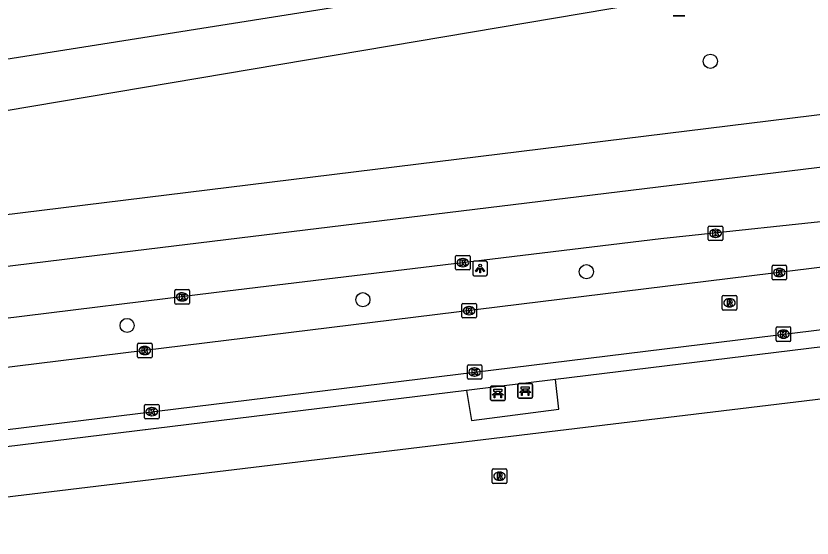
# Model space of a CAD drawing. Extents: x 161477 to 163040, y 383680 to 384868.
# Drawn here: x 162323.5 to 162378.5, y 384056.8 to 384092.8 of the extents above; entities that cross this region are included whole.
import ezdxf

# ---------------------------------------------------------------- set-up
doc = ezdxf.new("R2010")
doc.units = 0
for name, color, linetype in [('IMGEO_Bank', 7, 'Continuous'), ('IMGEO_Boom', 7, 'Continuous'), ('IMGEO_Gemengd_bos', 7, 'Continuous'), ('IMGEO_Kolk', 7, 'Continuous'), ('IMGEO_Lichtpunt', 7, 'Continuous'), ('IMGEO_Rijbaan_lokaal_gesloten', 7, 'Continuous'), ('IMGEO_Rioolput', 7, 'Continuous'), ('IMGEO_Verkeersbordpaal', 7, 'Continuous'), ('IMGEO_Voetpad_open', 7, 'Continuous')]:
    doc.layers.add(name, color=color, linetype=linetype)

msp = doc.modelspace()

# ---------------------------------------------------------------- linework, layer by layer
at = {"layer": 'IMGEO_Bank'}
for p, q in [((162356.386, 384067.259), (162357.227, 384067.259)), ((162357.227, 384067.259), (162356.386, 384067.259)), ((162358.202, 384066.506), (162358.202, 384067.347)), ((162358.202, 384067.347), (162358.202, 384066.506)), ((162358.277, 384067.431), (162359.118, 384067.431)), ((162359.118, 384067.431), (162358.277, 384067.431)), ((162359.202, 384067.356), (162359.202, 384066.515)), ((162359.202, 384066.515), (162359.202, 384067.356)), ((162356.311, 384066.334), (162356.311, 384067.175)), ((162356.311, 384067.175), (162356.311, 384066.334)), ((162356.62, 384066.765), (162356.62, 384066.871)), ((162356.664, 384066.871), (162356.664, 384066.765)), ((162356.952, 384066.877), (162356.67, 384066.877)), ((162356.67, 384066.759), (162356.952, 384066.759)), ((162356.958, 384066.765), (162356.958, 384066.871)), ((162357.002, 384066.871), (162357.002, 384066.765)), ((162357.311, 384067.184), (162357.311, 384066.343)), ((162357.311, 384066.343), (162357.311, 384067.184)), ((162358.899, 384066.829), (162358.506, 384066.829)), ((162358.511, 384066.937), (162358.511, 384067.043)), ((162358.555, 384067.043), (162358.555, 384066.937)), ((162358.843, 384067.049), (162358.561, 384067.049)), ((162358.561, 384066.931), (162358.843, 384066.931)), ((162358.849, 384066.937), (162358.849, 384067.043)), ((162358.893, 384067.043), (162358.893, 384066.937)), ((162357.236, 384066.259), (162356.395, 384066.259)), ((162356.395, 384066.259), (162357.236, 384066.259)), ((162357.008, 384066.657), (162356.615, 384066.657)), ((162359.127, 384066.431), (162358.286, 384066.431)), ((162358.286, 384066.431), (162359.127, 384066.431))]:
    msp.add_line(p, q, dxfattribs=at)
for points in [[(162356.558, 384066.657), (162356.416, 384066.657), (162356.528, 384066.759), (162356.614, 384066.759)], [(162356.614, 384066.877), (162356.528, 384066.877), (162356.528, 384067.038), (162357.091, 384067.038), (162357.091, 384066.877), (162357.008, 384066.877)], [(162357.008, 384066.759), (162357.091, 384066.759), (162357.203, 384066.657), (162357.064, 384066.657)], [(162358.449, 384066.829), (162358.307, 384066.829), (162358.419, 384066.931), (162358.505, 384066.931)], [(162358.505, 384067.049), (162358.419, 384067.049), (162358.419, 384067.21), (162358.982, 384067.21), (162358.982, 384067.049), (162358.899, 384067.049)], [(162358.499, 384066.822), (162358.499, 384066.615), (162358.456, 384066.615), (162358.456, 384066.822)], [(162358.899, 384066.931), (162358.982, 384066.931), (162359.094, 384066.829), (162358.955, 384066.829)], [(162358.949, 384066.822), (162358.949, 384066.615), (162358.905, 384066.615), (162358.905, 384066.822)], [(162356.608, 384066.65), (162356.608, 384066.443), (162356.565, 384066.443), (162356.565, 384066.65)], [(162357.058, 384066.65), (162357.058, 384066.443), (162357.014, 384066.443), (162357.014, 384066.65)]]:
    msp.add_lwpolyline(points, dxfattribs=at)
for centre, radius, start, end in [((162356.389, 384067.181), 0.0779, 92.4484, 184.2845), ((162356.389, 384067.181), 0.0779, 92.4484, 184.2845), ((162357.233, 384067.181), 0.0779, 2.4484, 94.2845), ((162357.233, 384067.181), 0.0779, 2.4484, 94.2845), ((162358.28, 384067.353), 0.0779, 92.4484, 184.2845), ((162358.28, 384067.353), 0.0779, 92.4484, 184.2845), ((162359.124, 384067.353), 0.0779, 2.4484, 94.2845), ((162359.124, 384067.353), 0.0779, 2.4484, 94.2845), ((162356.613, 384066.87), 0.00671, 2.8957, 87.1043), ((162356.613, 384066.766), 0.00671, 272.8957, 357.1043), ((162356.67, 384066.87), 0.00671, 92.8957, 177.1043), ((162356.67, 384066.766), 0.00671, 182.8957, 267.1043), ((162356.952, 384066.87), 0.00671, 2.8957, 87.1043), ((162356.952, 384066.766), 0.00671, 272.8957, 357.1043), ((162357.009, 384066.87), 0.00671, 92.8957, 177.1043), ((162357.009, 384066.766), 0.00671, 182.8957, 267.1043), ((162358.449, 384066.822), 0.00671, 2.8957, 87.1043), ((162358.506, 384066.822), 0.00671, 92.8957, 177.1043), ((162358.504, 384067.042), 0.00671, 2.8957, 87.1043), ((162358.504, 384066.938), 0.00671, 272.8957, 357.1043), ((162358.561, 384067.042), 0.00671, 92.8957, 177.1043), ((162358.561, 384066.938), 0.00671, 182.8957, 267.1043), ((162358.843, 384067.042), 0.00671, 2.8957, 87.1043), ((162358.843, 384066.938), 0.00671, 272.8957, 357.1043), ((162358.9, 384067.042), 0.00671, 92.8957, 177.1043), ((162358.9, 384066.938), 0.00671, 182.8957, 267.1043), ((162358.898, 384066.822), 0.00671, 2.8957, 87.1043), ((162358.955, 384066.822), 0.00671, 92.8957, 177.1043), ((162356.389, 384066.337), 0.0779, 182.4484, 274.2845), ((162356.389, 384066.337), 0.0779, 182.4484, 274.2845), ((162356.558, 384066.65), 0.00671, 2.8957, 87.1043), ((162356.615, 384066.65), 0.00671, 92.8957, 177.1043), ((162357.007, 384066.65), 0.00671, 2.8957, 87.1043), ((162357.064, 384066.65), 0.00671, 92.8957, 177.1043), ((162357.233, 384066.337), 0.0779, 272.4484, 4.2845), ((162357.233, 384066.337), 0.0779, 272.4484, 4.2845), ((162358.28, 384066.509), 0.0779, 182.4484, 274.2845), ((162358.28, 384066.509), 0.0779, 182.4484, 274.2845), ((162359.124, 384066.509), 0.0779, 272.4484, 4.2845), ((162359.124, 384066.509), 0.0779, 272.4484, 4.2845)]:
    msp.add_arc(centre, radius, start, end, dxfattribs=at)
at = {"layer": 'IMGEO_Boom'}
for centre in [(162371.48, 384089.666), (162362.926, 384075.15), (162347.497, 384073.216), (162331.222, 384071.442)]:
    msp.add_circle(centre, 0.489, dxfattribs=at)
at = {"layer": 'IMGEO_Gemengd_bos'}
msp.add_lwpolyline([(162392.664, 384067.992), (162310.701, 384058.13)], dxfattribs=at)
at = {"layer": 'IMGEO_Kolk'}
for p, q in [((162371.338, 384077.371), (162371.338, 384078.223)), ((162371.413, 384078.297), (162372.265, 384078.297)), ((162372.339, 384078.223), (162372.339, 384077.371)), ((162371.826, 384078.077), (162371.851, 384078.077)), ((162372.265, 384077.297), (162371.413, 384077.297)), ((162371.849, 384077.517), (162371.824, 384077.517)), ((162353.898, 384075.347), (162353.898, 384076.199)), ((162353.973, 384076.273), (162354.825, 384076.273)), ((162354.386, 384076.053), (162354.411, 384076.053)), ((162354.899, 384076.199), (162354.899, 384075.347)), ((162354.409, 384075.493), (162354.384, 384075.493)), ((162375.742, 384074.665), (162375.742, 384075.517)), ((162375.817, 384075.591), (162376.669, 384075.591)), ((162376.743, 384075.517), (162376.743, 384074.665)), ((162354.825, 384075.273), (162353.973, 384075.273)), ((162376.23, 384075.371), (162376.255, 384075.371)), ((162376.669, 384074.591), (162375.817, 384074.591)), ((162376.253, 384074.811), (162376.228, 384074.811)), ((162334.528, 384072.986), (162334.528, 384073.838)), ((162334.603, 384073.912), (162335.455, 384073.912)), ((162335.529, 384073.838), (162335.529, 384072.986)), ((162335.016, 384073.692), (162335.041, 384073.692)), ((162335.455, 384072.912), (162334.603, 384072.912)), ((162335.039, 384073.132), (162335.014, 384073.132)), ((162354.328, 384072.036), (162354.328, 384072.888)), ((162354.403, 384072.962), (162355.255, 384072.962)), ((162354.816, 384072.742), (162354.841, 384072.742)), ((162355.329, 384072.888), (162355.329, 384072.036)), ((162354.839, 384072.182), (162354.814, 384072.182)), ((162355.255, 384071.962), (162354.403, 384071.962)), ((162376.023, 384070.418), (162376.023, 384071.27)), ((162376.098, 384071.344), (162376.95, 384071.344)), ((162376.511, 384071.124), (162376.536, 384071.124)), ((162377.024, 384071.27), (162377.024, 384070.418)), ((162376.534, 384070.564), (162376.509, 384070.564)), ((162331.941, 384069.288), (162331.941, 384070.14)), ((162332.016, 384070.214), (162332.868, 384070.214)), ((162332.429, 384069.994), (162332.454, 384069.994)), ((162332.942, 384070.14), (162332.942, 384069.288)), ((162376.95, 384070.344), (162376.098, 384070.344)), ((162332.452, 384069.434), (162332.427, 384069.434)), ((162332.868, 384069.214), (162332.016, 384069.214)), ((162354.71, 384067.803), (162354.71, 384068.655)), ((162354.785, 384068.729), (162355.637, 384068.729)), ((162355.198, 384068.509), (162355.223, 384068.509)), ((162355.711, 384068.655), (162355.711, 384067.803)), ((162355.221, 384067.949), (162355.196, 384067.949)), ((162355.637, 384067.729), (162354.785, 384067.729)), ((162332.424, 384065.069), (162332.424, 384065.921)), ((162332.499, 384065.995), (162333.351, 384065.995)), ((162332.912, 384065.775), (162332.937, 384065.775)), ((162333.425, 384065.921), (162333.425, 384065.069)), ((162332.935, 384065.215), (162332.91, 384065.215)), ((162333.351, 384064.995), (162332.499, 384064.995))]:
    msp.add_line(p, q, dxfattribs=at)
for points in [[(162371.338, 384077.371), (162371.338, 384078.223)], [(162371.413, 384078.297), (162372.265, 384078.297)], [(162372.339, 384078.223), (162372.339, 384077.371)], [(162371.659, 384077.997), (162371.782, 384077.997), (162371.782, 384077.846), (162371.912, 384077.997), (162372.076, 384077.997), (162371.93, 384077.846), (162372.083, 384077.597), (162371.931, 384077.597), (162371.846, 384077.761), (162371.782, 384077.694), (162371.782, 384077.597), (162371.659, 384077.597), (162371.659, 384077.997)], [(162372.265, 384077.297), (162371.413, 384077.297)], [(162353.898, 384075.347), (162353.898, 384076.199)], [(162353.973, 384076.273), (162354.825, 384076.273)], [(162354.899, 384076.199), (162354.899, 384075.347)], [(162354.219, 384075.973), (162354.342, 384075.973), (162354.342, 384075.822), (162354.472, 384075.973), (162354.636, 384075.973), (162354.49, 384075.822), (162354.643, 384075.573), (162354.491, 384075.573), (162354.406, 384075.737), (162354.342, 384075.67), (162354.342, 384075.573), (162354.219, 384075.573), (162354.219, 384075.973)], [(162375.742, 384074.665), (162375.742, 384075.517)], [(162375.817, 384075.591), (162376.669, 384075.591)], [(162376.743, 384075.517), (162376.743, 384074.665)], [(162354.825, 384075.273), (162353.973, 384075.273)], [(162376.063, 384075.291), (162376.186, 384075.291), (162376.186, 384075.14), (162376.316, 384075.291), (162376.48, 384075.291), (162376.334, 384075.14), (162376.487, 384074.891), (162376.335, 384074.891), (162376.25, 384075.055), (162376.186, 384074.988), (162376.186, 384074.891), (162376.063, 384074.891), (162376.063, 384075.291)], [(162376.669, 384074.591), (162375.817, 384074.591)], [(162334.528, 384072.986), (162334.528, 384073.838)], [(162334.603, 384073.912), (162335.455, 384073.912)], [(162335.529, 384073.838), (162335.529, 384072.986)], [(162334.849, 384073.612), (162334.972, 384073.612), (162334.972, 384073.461), (162335.102, 384073.612), (162335.266, 384073.612), (162335.12, 384073.461), (162335.273, 384073.212), (162335.121, 384073.212), (162335.036, 384073.376), (162334.972, 384073.309), (162334.972, 384073.212), (162334.849, 384073.212), (162334.849, 384073.612)], [(162335.455, 384072.912), (162334.603, 384072.912)], [(162354.328, 384072.036), (162354.328, 384072.888)], [(162354.403, 384072.962), (162355.255, 384072.962)], [(162355.329, 384072.888), (162355.329, 384072.036)], [(162354.649, 384072.662), (162354.772, 384072.662), (162354.772, 384072.511), (162354.902, 384072.662), (162355.066, 384072.662), (162354.92, 384072.511), (162355.073, 384072.262), (162354.921, 384072.262), (162354.836, 384072.426), (162354.772, 384072.359), (162354.772, 384072.262), (162354.649, 384072.262), (162354.649, 384072.662)], [(162355.255, 384071.962), (162354.403, 384071.962)], [(162376.023, 384070.418), (162376.023, 384071.27)], [(162376.098, 384071.344), (162376.95, 384071.344)], [(162377.024, 384071.27), (162377.024, 384070.418)], [(162376.344, 384071.044), (162376.467, 384071.044), (162376.467, 384070.893), (162376.597, 384071.044), (162376.761, 384071.044), (162376.615, 384070.893), (162376.768, 384070.644), (162376.616, 384070.644), (162376.531, 384070.808), (162376.467, 384070.741), (162376.467, 384070.644), (162376.344, 384070.644), (162376.344, 384071.044)], [(162331.941, 384069.288), (162331.941, 384070.14)], [(162332.016, 384070.214), (162332.868, 384070.214)], [(162332.942, 384070.14), (162332.942, 384069.288)], [(162376.95, 384070.344), (162376.098, 384070.344)], [(162332.262, 384069.914), (162332.385, 384069.914), (162332.385, 384069.763), (162332.515, 384069.914), (162332.679, 384069.914), (162332.533, 384069.763), (162332.686, 384069.514), (162332.534, 384069.514), (162332.449, 384069.678), (162332.385, 384069.611), (162332.385, 384069.514), (162332.262, 384069.514), (162332.262, 384069.914)], [(162332.868, 384069.214), (162332.016, 384069.214)], [(162354.71, 384067.803), (162354.71, 384068.655)], [(162354.785, 384068.729), (162355.637, 384068.729)], [(162355.031, 384068.429), (162355.154, 384068.429), (162355.154, 384068.278), (162355.284, 384068.429), (162355.448, 384068.429), (162355.302, 384068.278), (162355.455, 384068.029), (162355.303, 384068.029), (162355.218, 384068.193), (162355.154, 384068.126), (162355.154, 384068.029), (162355.031, 384068.029), (162355.031, 384068.429)], [(162355.711, 384068.655), (162355.711, 384067.803)], [(162355.637, 384067.729), (162354.785, 384067.729)], [(162332.424, 384065.069), (162332.424, 384065.921)], [(162332.499, 384065.995), (162333.351, 384065.995)], [(162332.745, 384065.695), (162332.868, 384065.695), (162332.868, 384065.544), (162332.998, 384065.695), (162333.162, 384065.695), (162333.016, 384065.544), (162333.169, 384065.295), (162333.017, 384065.295), (162332.932, 384065.459), (162332.868, 384065.392), (162332.868, 384065.295), (162332.745, 384065.295), (162332.745, 384065.695)], [(162333.425, 384065.921), (162333.425, 384065.069)], [(162333.351, 384064.995), (162332.499, 384064.995)]]:
    msp.add_lwpolyline(points, dxfattribs=at)
for centre, start, end in [((162371.415, 384078.221), 91.552, 178.448), ((162371.415, 384078.221), 91.552, 178.448), ((162372.263, 384078.221), 1.552, 88.448), ((162372.263, 384078.221), 1.552, 88.448), ((162371.415, 384077.373), 181.552, 268.448), ((162371.415, 384077.373), 181.552, 268.448), ((162372.263, 384077.373), 271.552, 358.448), ((162372.263, 384077.373), 271.552, 358.448), ((162353.975, 384076.197), 91.552, 178.448), ((162353.975, 384076.197), 91.552, 178.448), ((162354.823, 384076.197), 1.552, 88.448), ((162354.823, 384076.197), 1.552, 88.448), ((162375.819, 384075.515), 91.552, 178.448), ((162375.819, 384075.515), 91.552, 178.448), ((162376.667, 384075.515), 1.552, 88.448), ((162376.667, 384075.515), 1.552, 88.448), ((162353.975, 384075.349), 181.552, 268.448), ((162353.975, 384075.349), 181.552, 268.448), ((162354.823, 384075.349), 271.552, 358.448), ((162354.823, 384075.349), 271.552, 358.448), ((162375.819, 384074.667), 181.552, 268.448), ((162375.819, 384074.667), 181.552, 268.448), ((162376.667, 384074.667), 271.552, 358.448), ((162376.667, 384074.667), 271.552, 358.448), ((162334.605, 384073.836), 91.552, 178.448), ((162334.605, 384073.836), 91.552, 178.448), ((162335.453, 384073.836), 1.552, 88.448), ((162335.453, 384073.836), 1.552, 88.448), ((162334.605, 384072.988), 181.552, 268.448), ((162334.605, 384072.988), 181.552, 268.448), ((162335.453, 384072.988), 271.552, 358.448), ((162335.453, 384072.988), 271.552, 358.448), ((162354.405, 384072.886), 91.552, 178.448), ((162354.405, 384072.886), 91.552, 178.448), ((162355.253, 384072.886), 1.552, 88.448), ((162355.253, 384072.886), 1.552, 88.448), ((162354.405, 384072.038), 181.552, 268.448), ((162354.405, 384072.038), 181.552, 268.448), ((162355.253, 384072.038), 271.552, 358.448), ((162355.253, 384072.038), 271.552, 358.448), ((162376.1, 384071.268), 91.552, 178.448), ((162376.1, 384071.268), 91.552, 178.448), ((162376.948, 384071.268), 1.552, 88.448), ((162376.948, 384071.268), 1.552, 88.448), ((162332.018, 384070.138), 91.552, 178.448), ((162332.018, 384070.138), 91.552, 178.448), ((162332.866, 384070.138), 1.552, 88.448), ((162332.866, 384070.138), 1.552, 88.448), ((162376.1, 384070.42), 181.552, 268.448), ((162376.1, 384070.42), 181.552, 268.448), ((162376.948, 384070.42), 271.552, 358.448), ((162376.948, 384070.42), 271.552, 358.448), ((162332.018, 384069.29), 181.552, 268.448), ((162332.018, 384069.29), 181.552, 268.448), ((162332.866, 384069.29), 271.552, 358.448), ((162332.866, 384069.29), 271.552, 358.448), ((162354.787, 384068.653), 91.552, 178.448), ((162354.787, 384068.653), 91.552, 178.448), ((162355.635, 384068.653), 1.552, 88.448), ((162355.635, 384068.653), 1.552, 88.448), ((162354.787, 384067.805), 181.552, 268.448), ((162354.787, 384067.805), 181.552, 268.448), ((162355.635, 384067.805), 271.552, 358.448), ((162355.635, 384067.805), 271.552, 358.448), ((162332.501, 384065.919), 91.552, 178.448), ((162332.501, 384065.919), 91.552, 178.448), ((162333.349, 384065.919), 1.552, 88.448), ((162333.349, 384065.919), 1.552, 88.448), ((162332.501, 384065.071), 181.552, 268.448), ((162332.501, 384065.071), 181.552, 268.448), ((162333.349, 384065.071), 271.552, 358.448), ((162333.349, 384065.071), 271.552, 358.448)]:
    msp.add_arc(centre, 0.0765, start, end, dxfattribs=at)
for centre, major_axis, ratio, start_param, end_param in [((162371.825, 384077.797), (-0.387, 0.002), 0.722429, 4.712389, 7.853982), ((162371.85, 384077.797), (-0.39, 0.002), 0.717154, 1.570796, 4.712389), ((162354.385, 384075.773), (-0.387, 0.002), 0.722429, 4.712389, 7.853982), ((162354.41, 384075.773), (-0.39, 0.002), 0.717154, 1.570796, 4.712389), ((162376.229, 384075.091), (-0.387, 0.002), 0.722429, 4.712389, 7.853982), ((162376.254, 384075.091), (-0.39, 0.002), 0.717154, 1.570796, 4.712389), ((162335.015, 384073.412), (-0.387, 0.002), 0.722429, 4.712389, 7.853982), ((162335.04, 384073.412), (-0.39, 0.002), 0.717154, 1.570796, 4.712389), ((162354.815, 384072.462), (-0.387, 0.002), 0.722429, 4.712389, 7.853982), ((162354.84, 384072.462), (-0.39, 0.002), 0.717154, 1.570796, 4.712389), ((162376.51, 384070.844), (-0.387, 0.002), 0.722429, 4.712389, 7.853982), ((162376.535, 384070.844), (-0.39, 0.002), 0.717154, 1.570796, 4.712389), ((162332.428, 384069.714), (-0.387, 0.002), 0.722429, 4.712389, 7.853982), ((162332.453, 384069.714), (-0.39, 0.002), 0.717154, 1.570796, 4.712389), ((162355.197, 384068.229), (-0.387, 0.002), 0.722429, 4.712389, 7.853982), ((162355.222, 384068.229), (-0.39, 0.002), 0.717154, 1.570796, 4.712389), ((162332.911, 384065.495), (-0.387, 0.002), 0.722429, 4.712389, 7.853982), ((162332.936, 384065.495), (-0.39, 0.002), 0.717154, 1.570796, 4.712389)]:
    msp.add_ellipse(centre, major_axis=major_axis, ratio=ratio, start_param=start_param, end_param=end_param, dxfattribs=at)
at = {"layer": 'IMGEO_Lichtpunt'}
for p, q in [((162355.092, 384075.777), (162355.092, 384074.97)), ((162355.092, 384075.777), (162355.092, 384074.97)), ((162355.994, 384075.872), (162355.186, 384075.872)), ((162355.994, 384075.872), (162355.186, 384075.872)), ((162356.088, 384074.97), (162356.088, 384075.777)), ((162356.088, 384074.97), (162356.088, 384075.777)), ((162355.186, 384074.876), (162355.994, 384074.876)), ((162355.186, 384074.876), (162355.994, 384074.876))]:
    msp.add_line(p, q, dxfattribs=at)
for points in [[(162355.466, 384075.441), (162355.505, 384075.413), (162355.317, 384075.151), (162355.279, 384075.178), (162355.466, 384075.441)], [(162355.568, 384075.393), (162355.615, 384075.393), (162355.615, 384075.071), (162355.568, 384075.071), (162355.568, 384075.393)], [(162355.678, 384075.413), (162355.716, 384075.44), (162355.903, 384075.178), (162355.864, 384075.15), (162355.678, 384075.413)]]:
    msp.add_lwpolyline(points, dxfattribs=at)
msp.add_circle((162355.591, 384075.575), 0.0994, dxfattribs=at)
for centre, start, end in [((162355.186, 384075.777), 90, 180), ((162355.186, 384075.777), 90, 180), ((162355.994, 384075.777), 0, 90), ((162355.994, 384075.777), 0, 90), ((162355.186, 384074.97), 180, 270), ((162355.186, 384074.97), 180, 270), ((162355.994, 384074.97), 270, 0), ((162355.994, 384074.97), 270, 360)]:
    msp.add_arc(centre, 0.0946, start, end, dxfattribs=at)
at = {"layer": 'IMGEO_Rijbaan_lokaal_gesloten'}
for points in [[(162246.408, 384079.189), (162270.914, 384082.19), (162305.723, 384087.222), (162313.807, 384088.39), (162347.15, 384093.641), (162365.896, 384097.141), (162408.886, 384105.392), (162445.878, 384112.544), (162498.917, 384123.296), (162547.356, 384133.497), (162584.249, 384141.448), (162599.996, 384145.048), (162607.601, 384146.968)], [(162607.497, 384143.316), (162602.118, 384141.989), (162574.198, 384135.568), (162500, 384119.907), (162459.611, 384111.698), (162386.673, 384097.29), (162366.382, 384093.59), (162322.876, 384086.258), (162294.377, 384081.777)], [(162248.391, 384066.39), (162263.747, 384068.271), (162307.132, 384073.594), (162328.972, 384076.274), (162436.622, 384089.378), (162523.472, 384100.182), (162541.672, 384102.783), (162554.672, 384105.134), (162566.872, 384107.635), (162574.422, 384109.336), (162609.421, 384117.982)], [(162609.236, 384114.248), (162604.892, 384113.129), (162598.182, 384111.443), (162583.97, 384107.926), (162563.733, 384103.254), (162553.921, 384101.256), (162534.962, 384097.975), (162500, 384093.468), (162481.264, 384091.095), (162457.811, 384088.372), (162442.901, 384086.436), (162402.758, 384081.663), (162381.895, 384078.899), (162368.059, 384077.415), (162337.394, 384073.713), (162307.499, 384070.04), (162248.941, 384062.845)], [(162295.197, 384075.687), (162391.371, 384087.519), (162500, 384100.675), (162518.729, 384102.971), (162542.23, 384106.474), (162552.451, 384108.269), (162562.353, 384110.296), (162570.302, 384112.064)], [(162517.624, 384092.325), (162395.867, 384077.5), (162260.044, 384060.826)], [(162261.855, 384056.776), (162395.494, 384073.171), (162405.589, 384074.388), (162472.495, 384082.536)]]:
    msp.add_lwpolyline(points, dxfattribs=at)
at = {"layer": 'IMGEO_Rioolput'}
for p, q in [((162372.303, 384072.58), (162372.303, 384073.432)), ((162372.378, 384073.506), (162373.23, 384073.506)), ((162372.791, 384073.286), (162372.816, 384073.286)), ((162373.304, 384073.432), (162373.304, 384072.58)), ((162372.814, 384072.726), (162372.789, 384072.726)), ((162373.23, 384072.506), (162372.378, 384072.506)), ((162356.426, 384060.617), (162356.426, 384061.469)), ((162356.501, 384061.543), (162357.353, 384061.543)), ((162356.914, 384061.323), (162356.939, 384061.323)), ((162357.427, 384061.469), (162357.427, 384060.617)), ((162356.937, 384060.763), (162356.912, 384060.763)), ((162357.353, 384060.543), (162356.501, 384060.543))]:
    msp.add_line(p, q, dxfattribs=at)
for points in [[(162372.303, 384072.58), (162372.303, 384073.432)], [(162372.378, 384073.506), (162373.23, 384073.506)], [(162373.304, 384073.432), (162373.304, 384072.58)], [(162372.892, 384073.204), (162372.64, 384073.206), (162372.64, 384072.806)], [(162372.64, 384072.806), (162372.764, 384072.806), (162372.764, 384072.968), (162372.775, 384072.968)], [(162372.818, 384073.125), (162372.764, 384073.125), (162372.764, 384073.044)], [(162372.764, 384073.044), (162372.816, 384073.044)], [(162372.822, 384072.939), (162372.893, 384072.806), (162373.033, 384072.806), (162372.968, 384072.932)], [(162373.23, 384072.506), (162372.378, 384072.506)], [(162356.426, 384060.617), (162356.426, 384061.469)], [(162356.501, 384061.543), (162357.353, 384061.543)], [(162357.015, 384061.241), (162356.763, 384061.243), (162356.763, 384060.843)], [(162357.427, 384061.469), (162357.427, 384060.617)], [(162356.763, 384060.843), (162356.887, 384060.843), (162356.887, 384061.005), (162356.898, 384061.005)], [(162356.941, 384061.162), (162356.887, 384061.162), (162356.887, 384061.081)], [(162356.887, 384061.081), (162356.939, 384061.081)], [(162356.945, 384060.976), (162357.016, 384060.843), (162357.156, 384060.843), (162357.091, 384060.969)], [(162357.353, 384060.543), (162356.501, 384060.543)]]:
    msp.add_lwpolyline(points, dxfattribs=at)
for centre, radius, start, end in [((162372.38, 384073.43), 0.0765, 91.552, 178.448), ((162372.38, 384073.43), 0.0765, 91.552, 178.448), ((162373.228, 384073.43), 0.0765, 1.552, 88.448), ((162373.228, 384073.43), 0.0765, 1.552, 88.448), ((162372.774, 384072.915), 0.0533, 26.0293, 88.6989), ((162372.8, 384073.233), 0.19, 274.7715, 282.9687), ((162372.824, 384073.029), 0.0964, 77.0061, 93.1865), ((162372.838, 384073.086), 0.0378, 276.6634, 79.6772), ((162372.891, 384073.094), 0.109, 350.3612, 89.416), ((162372.889, 384073.094), 0.112, 277.5842, 350.9817), ((162372.873, 384072.879), 0.108, 29.5134, 73.7905), ((162372.38, 384072.582), 0.0765, 181.552, 268.448), ((162372.38, 384072.582), 0.0765, 181.552, 268.448), ((162373.228, 384072.582), 0.0765, 271.552, 358.448), ((162373.228, 384072.582), 0.0765, 271.552, 358.448), ((162356.503, 384061.467), 0.0765, 91.552, 178.448), ((162356.503, 384061.467), 0.0765, 91.552, 178.448), ((162357.014, 384061.131), 0.109, 350.3612, 89.416), ((162357.351, 384061.467), 0.0765, 1.552, 88.448), ((162357.351, 384061.467), 0.0765, 1.552, 88.448), ((162356.897, 384060.952), 0.0533, 26.0293, 88.6989), ((162356.923, 384061.27), 0.19, 274.7715, 282.9687), ((162356.947, 384061.066), 0.0964, 77.0061, 93.1865), ((162356.961, 384061.123), 0.0378, 276.6634, 79.6772), ((162357.012, 384061.131), 0.112, 277.5842, 350.9817), ((162356.996, 384060.916), 0.108, 29.5134, 73.7905), ((162356.503, 384060.619), 0.0765, 181.552, 268.448), ((162356.503, 384060.619), 0.0765, 181.552, 268.448), ((162357.351, 384060.619), 0.0765, 271.552, 358.448), ((162357.351, 384060.619), 0.0765, 271.552, 358.448)]:
    msp.add_arc(centre, radius, start, end, dxfattribs=at)
for centre, major_axis, ratio, start_param, end_param in [((162372.79, 384073.006), (-0.387, 0.002), 0.722429, 4.712389, 7.853982), ((162372.815, 384073.006), (-0.39, 0.002), 0.717154, 1.570796, 4.712389), ((162356.913, 384061.043), (-0.387, 0.002), 0.722429, 4.712389, 7.853982), ((162356.938, 384061.043), (-0.39, 0.002), 0.717154, 1.570796, 4.712389)]:
    msp.add_ellipse(centre, major_axis=major_axis, ratio=ratio, start_param=start_param, end_param=end_param, dxfattribs=at)
at = {"layer": 'IMGEO_Verkeersbordpaal'}
for p, q in [((162369.714, 384092.794), (162368.924, 384092.794)), ((162368.924, 384092.794), (162369.714, 384092.794))]:
    msp.add_line(p, q, dxfattribs=at)
at = {"layer": 'IMGEO_Voetpad_open'}
for points in [[(162392.205, 384071.555), (162360.797, 384067.71)], [(162360.797, 384067.71), (162354.651, 384066.958)], [(162354.651, 384066.958), (162355.001, 384064.896), (162361.016, 384065.658), (162360.797, 384067.71)], [(162354.651, 384066.958), (162310.294, 384061.528)]]:
    msp.add_lwpolyline(points, dxfattribs=at)

doc.saveas('drawing.dxf')
